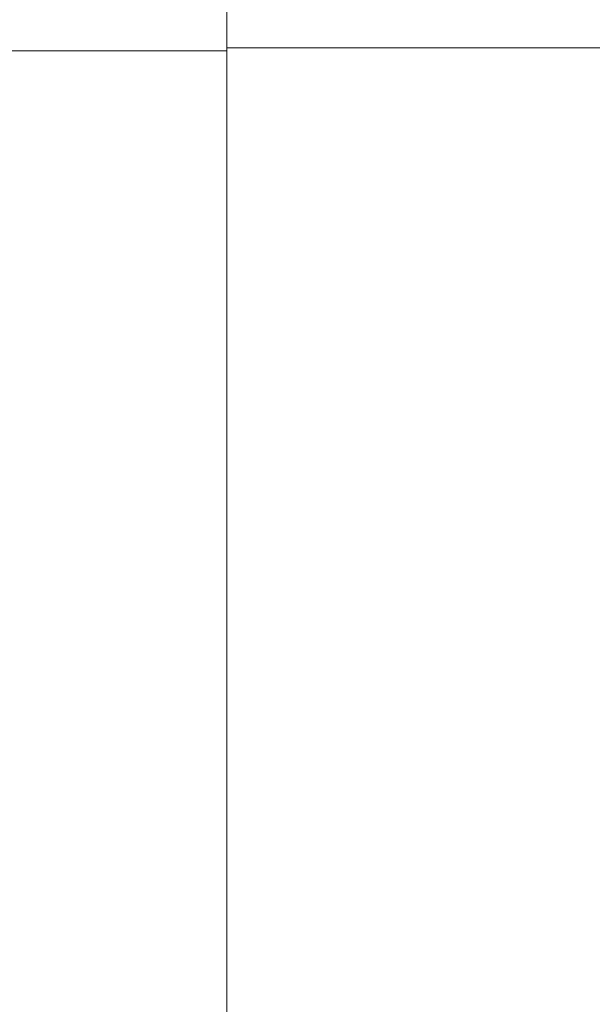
# Model space of a CAD drawing. Header units: millimetres. Extents: x 2 to 902, y -447 to 199.
# Tile 788 of 1056: x 36.58 to 40.37, y 171.17 to 177.68. Entities that reach past the tile are written whole.
import ezdxf

# ---------------------------------------------------------------- set-up
doc = ezdxf.new("R2010")
doc.units = ezdxf.units.MM
doc.header["$MEASUREMENT"] = 0
doc.layers.add('IFC-Laje-Contorno', color=134, linetype='Continuous', lineweight=5)

msp = doc.modelspace()

# ---------------------------------------------------------------- linework, layer by layer
at = {"layer": 'IFC-Laje-Contorno', "color": 7, "lineweight": 5}
for p, q in [((37.9466, 153.843), (37.9466, 179.9252)), ((32.7871, 177.4774), (37.9466, 177.4774)), ((35.3666, 177.4774), (37.9466, 177.4774)), ((37.9466, 177.4977), (40.5266, 177.4977)), ((37.9466, 156.1778), (37.9466, 177.4774)), ((37.9466, 175.7441), (37.9466, 177.4774))]:
    msp.add_line(p, q, dxfattribs=at)

doc.saveas('drawing.dxf')
